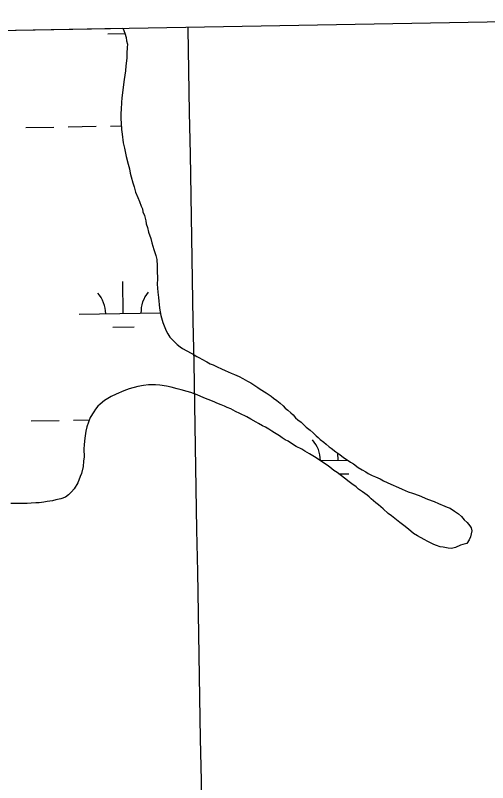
# Model space of a CAD drawing. Extents: x 3914892 to 3953151, y 242587 to 268572.
# Drawn here: x 3923957 to 3924492, y 265439 to 266309 of the extents above; entities that cross this region are included whole.
import ezdxf

# ---------------------------------------------------------------- set-up
doc = ezdxf.new("R2010")
doc.units = 0
for name, color, linetype in [('V-GRID-FRAM', 7, 'Continuous'), ('V-GRID-MAJR', 7, 'Continuous'), ('V-WETL-SWMP', 7, 'Continuous')]:
    doc.layers.add(name, color=color, linetype=linetype)

msp = doc.modelspace()

# ---------------------------------------------------------------- linework, layer by layer
at = {"layer": 'V-GRID-FRAM'}
msp.add_lwpolyline([(3918836.608, 266200.249), (3950733.2860000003, 266770.944), (3951066.49, 248591.344), (3919153.948, 248020.365), (3918836.608, 266200.249)], dxfattribs=at)
at = {"layer": 'V-GRID-MAJR'}
msp.add_spline([(3924472.705, 248115.528), (3924366.077, 254173.55000000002), (3924259.416, 260233.496), (3924152.755, 266293.43200000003), (3924152.721, 266295.365)], degree=3, dxfattribs=at)
at = {"layer": 'V-WETL-SWMP'}
for p, q in [((3923835.85593541, 266289.6954872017), (3924078.7943081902, 266294.0421378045)), ((3924061.5437696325, 266287.83577325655), (3924081.0768471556, 266288.1852498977)), ((3924078.7943081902, 266294.0421378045), (3924079.0270000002, 266293.454)), ((3924079.0270000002, 266293.454), (3924080.987, 266288.471)), ((3924080.987, 266288.471), (3924082.528, 266283.5699999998)), ((3924082.528, 266283.5699999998), (3924082.907, 266279.83)), ((3924082.907, 266279.83), (3924083.781, 266276.1459999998)), ((3924083.52, 266272.14399999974), (3924083.333, 266265.95900000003)), ((3924083.781, 266276.1459999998), (3924083.52, 266272.14399999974)), ((3924083.163, 266260.3359999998), (3924082.1950000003, 266251.572)), ((3924083.333, 266265.95900000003), (3924083.163, 266260.3359999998)), ((3924081.664, 266245.609), (3924080.323, 266236.152)), ((3924082.1950000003, 266251.572), (3924081.664, 266245.609)), ((3924080.323, 266236.152), (3924079.44, 266230.1989999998)), ((3924079.44, 266230.1989999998), (3924078.546, 266223.8949999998)), ((3924078.546, 266223.8949999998), (3924077.578, 266215.131)), ((3924077.068, 266209.87), (3924076.845, 266202.49)), ((3924077.578, 266215.131), (3924077.068, 266209.87)), ((3924076.845, 266202.49), (3924076.345, 266197.5809999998)), ((3924076.345, 266197.5809999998), (3924076.495, 266190.89400000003)), ((3924076.495, 266190.89400000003), (3924076.72, 266186.666)), ((3923968.5868162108, 266181.51588449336), (3924000.5816957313, 266182.0883218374)), ((3924016.579135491, 266182.3745405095), (3924048.574015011, 266182.9469778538)), ((3924064.571454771, 266183.23319652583), (3924076.928299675, 266183.45427938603)), ((3924076.72, 266186.666), (3924077.2, 266179.265)), ((3924077.2, 266179.265), (3924077.744, 266173.972)), ((3924077.744, 266173.972), (3924079.204, 266164.0799999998)), ((3924079.204, 266164.0799999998), (3924080.429, 266158.063)), ((3924080.429, 266158.063), (3924082.603, 266148.501)), ((3924082.603, 266148.501), (3924084.808, 266139.9929999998)), ((3924084.808, 266139.9929999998), (3924086.055, 266134.67899999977)), ((3924086.055, 266134.67899999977), (3924086.961, 266129.727)), ((3924086.961, 266129.727), (3924088.239, 266125.468)), ((3924088.239, 266125.468), (3924090.146, 266118.727)), ((3924090.146, 266118.727), (3924091.424, 266114.468)), ((3924091.424, 266114.468), (3924093.001, 266108.44099999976)), ((3924093.001, 266108.44099999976), (3924095.632, 266102.382)), ((3924095.632, 266102.382), (3924097.603, 266097.75)), ((3924097.603, 266097.75), (3924099.552, 266092.415)), ((3924099.552, 266092.415), (3924100.863, 266089.21)), ((3924100.863, 266089.21), (3924101.47, 266086.026)), ((3924101.47, 266086.026), (3924103.1, 266081.756)), ((3924103.1, 266081.756), (3924104.677, 266075.729)), ((3924104.677, 266075.729), (3924105.284, 266072.545)), ((3924105.284, 266072.545), (3924106.563, 266068.28500000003)), ((3924106.563, 266068.28500000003), (3924107.809, 266062.971)), ((3924107.809, 266062.971), (3924110.4080000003, 266055.8579999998)), ((3924110.4080000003, 266055.8579999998), (3924111.666, 266050.8959999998)), ((3924111.666, 266050.8959999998), (3924113.903, 266043.44199999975)), ((3924113.903, 266043.44199999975), (3924116.151, 266036.339)), ((3924116.151, 266036.339), (3924117.078, 266032.091)), ((3924117.078, 266032.091), (3924117.558, 266024.68999999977)), ((3924117.558, 266024.68999999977), (3924117.399, 266019.4179999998)), ((3924117.399, 266019.4179999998), (3924117.815, 266009.90899999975)), ((3924117.815, 266009.90899999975), (3924117.6350000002, 266003.935)), ((3924079.2169217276, 265970.85720106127), (3924078.5729297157, 266006.85144052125)), ((3924117.6350000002, 266003.935), (3924118.414, 265994.766)), ((3924118.414, 265994.766), (3924118.936, 265988.7709999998)), ((3924118.936, 265988.7709999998), (3924120.333, 265976.77)), ((3924120.333, 265976.77), (3924121.835, 265968.283)), ((3924029.224922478, 265969.9627677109), (3924121.246345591, 265971.6091717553)), ((3924121.835, 265968.283), (3924124.062, 265960.4769999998)), ((3924124.062, 265960.4769999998), (3924125.362, 265956.92100000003)), ((3924125.362, 265956.92100000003), (3924127.6520000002, 265951.22399999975)), ((3924067.4948819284, 265955.21400624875), (3924091.491041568, 265955.6433342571)), ((3924127.6520000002, 265951.22399999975), (3924129.654, 265947.646)), ((3924129.654, 265947.646), (3924132.008, 265944.05700000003)), ((3924132.008, 265944.05700000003), (3924136.4390000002, 265939.351)), ((3924136.4390000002, 265939.351), (3924140.198, 265935.72000000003)), ((3924140.198, 265935.72000000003), (3924143.628, 265932.803)), ((3924143.628, 265932.803), (3924146.386, 265930.961)), ((3924146.386, 265930.961), (3924151.2320000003, 265928.35299999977)), ((3924151.2320000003, 265928.353), (3924156.077, 265925.74400000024)), ((3924156.077, 265925.744), (3924159.538, 265923.88099999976)), ((3924159.538, 265923.88099999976), (3924162.648, 265922.029)), ((3924162.648, 265922.029), (3924165.417, 265920.538)), ((3924165.417, 265920.538), (3924168.186, 265919.048)), ((3924168.186, 265919.048), (3924173.724, 265916.067)), ((3924173.724, 265916.067), (3924177.877, 265913.831)), ((3924177.877, 265913.831), (3924181.008, 265912.681)), ((3924181.008, 265912.681), (3924185.5130000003, 265910.435)), ((3924185.5130000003, 265910.435), (3924190.369, 265908.178)), ((3924190.369, 265908.1779999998), (3924194.5330000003, 265906.29399999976)), ((3924194.5330000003, 265906.294), (3924201.477, 265903.27)), ((3924201.477, 265903.27), (3924205.3000000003, 265901.748)), ((3924205.3000000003, 265901.7479999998), (3924210.497, 265899.129)), ((3924210.497, 265899.129), (3924214.65, 265896.893)), ((3924214.65, 265896.893), (3924220.188, 265893.912)), ((3924095.841, 265887.816), (3924085.917, 265885.30099999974)), ((3924102.2090000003, 265889.031), (3924095.841, 265887.816)), ((3924107.864, 265889.915), (3924102.2090000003, 265889.031)), ((3924115.605, 265890.033), (3924107.864, 265889.915)), ((3924120.515, 265889.533), (3924115.605, 265890.033)), ((3924128.214, 265888.24599999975), (3924120.515, 265889.53299999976)), ((3924133.464, 265887.384), (3924128.214, 265888.246)), ((3924140.4390000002, 265885.415), (3924133.464, 265887.384)), ((3924220.188, 265893.912), (3924223.649, 265892.049)), ((3924223.649, 265892.049), (3924227.1, 265889.83400000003)), ((3924227.1, 265889.83400000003), (3924231.583, 265886.885)), ((3924231.583, 265886.885), (3924234.342, 265885.0429999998)), ((3924070.966, 265879.42100000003), (3924065.259, 265876.779)), ((3924079.8680000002, 265883.02199999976), (3924070.966, 265879.42099999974)), ((3924085.917, 265885.301), (3924079.8680000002, 265883.022)), ((3924144.9760000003, 265884.223), (3924140.4390000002, 265885.415)), ((3924151.6, 265882.264), (3924144.9760000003, 265884.223)), ((3924155.785, 265881.083), (3924151.6, 265882.264)), ((3924163.091, 265878.4), (3924155.785, 265881.083)), ((3924170.375, 265875.015), (3924163.091, 265878.4)), ((3924234.342, 265885.0429999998), (3924241.253, 265880.9659999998)), ((3924241.253, 265880.9659999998), (3924246.7600000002, 265876.92999999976)), ((3924057.731, 265872.082), (3924053.035, 265868.003)), ((3924065.259, 265876.77899999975), (3924057.731, 265872.08199999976)), ((3924175.593, 265873.098), (3924170.375, 265875.015)), ((3924182.196, 265870.43699999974), (3924175.593, 265873.09799999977)), ((3924185.316, 265868.936), (3924182.196, 265870.43699999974)), ((3924190.183, 265867.03), (3924185.316, 265868.936)), ((3924246.7600000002, 265876.93), (3924249.507, 265874.737)), ((3924249.507, 265874.7369999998), (3924253.299, 265872.161)), ((3924253.299, 265872.161), (3924257.079, 265869.2329999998)), ((3924257.079, 265869.2329999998), (3924260.498, 265865.964)), ((3924047.583, 265862.188), (3924045.731, 265859.078)), ((3924050.149, 265865.628), (3924047.583, 265862.188)), ((3924053.035, 265868.003), (3924050.149, 265865.628)), ((3924194.006, 265865.50800000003), (3924190.183, 265867.03)), ((3924197.137, 265864.358), (3924194.006, 265865.50800000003)), ((3924201.301, 265862.474), (3924197.137, 265864.358)), ((3924206.488, 265859.504), (3924201.301, 265862.474)), ((3924260.498, 265865.964), (3924262.884, 265863.43)), ((3924262.884, 265863.43), (3924265.632, 265861.23600000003)), ((3924265.632, 265861.23600000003), (3924269.0500000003, 265857.967)), ((3924041.674, 265852.87), (3924039.758, 265847.651)), ((3924045.731, 265859.078), (3924041.674, 265852.87)), ((3924211.344, 265857.24700000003), (3924206.488, 265859.504)), ((3924219.321, 265853.48899999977), (3924211.344, 265857.24700000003)), ((3924223.815, 265850.891), (3924219.321, 265853.48899999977)), ((3924269.0500000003, 265857.9669999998), (3924271.798, 265855.77399999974)), ((3924271.798, 265855.77399999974), (3924274.514, 265852.52699999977)), ((3924274.514, 265852.52699999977), (3924277.262, 265850.33299999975)), ((3923974.5379285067, 265848.89411748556), (3924006.5328080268, 265849.4665548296)), ((3924022.5302477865, 265849.7527735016), (3924040.648610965, 265850.0769387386)), ((3924039.758, 265847.651), (3924037.832, 265842.08199999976)), ((3924229.693, 265847.548), (3924223.815, 265850.891)), ((3924232.4620000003, 265846.05700000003), (3924229.693, 265847.548)), ((3924236.9560000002, 265843.46), (3924232.4620000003, 265846.05700000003)), ((3924240.4280000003, 265841.94799999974), (3924236.9560000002, 265843.46)), ((3924277.262, 265850.33299999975), (3924281.042, 265847.4049999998)), ((3924281.042, 265847.4049999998), (3924283.4280000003, 265844.87099999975)), ((3924283.4280000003, 265844.871), (3924286.506, 265841.96399999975)), ((3924036.629, 265837.194), (3924035.693, 265829.48399999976)), ((3924037.832, 265842.08199999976), (3924036.629, 265837.194)), ((3924244.23, 265839.723), (3924240.4280000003, 265841.94799999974)), ((3924247.67, 265837.157), (3924244.23, 265839.72300000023)), ((3924250.7800000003, 265835.304), (3924247.67, 265837.157)), ((3924256.307, 265831.972), (3924250.7800000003, 265835.304)), ((3924286.506, 265841.96399999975), (3924290.968, 265838.31200000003)), ((3924290.968, 265838.31200000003), (3924294.398, 265835.395)), ((3924294.398, 265835.395), (3924297.816, 265832.126)), ((3924035.693, 265829.48399999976), (3924034.767, 265822.12499999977)), ((3924259.406, 265829.768), (3924256.307, 265831.972)), ((3924262.8570000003, 265827.5529999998), (3924259.406, 265829.76799999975)), ((3924265.977, 265826.052), (3924262.8570000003, 265827.5529999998)), ((3924269.769, 265823.476), (3924265.977, 265826.052)), ((3924297.816, 265832.126), (3924300.223, 265830.295)), ((3924300.223, 265830.295), (3924302.609, 265827.761)), ((3924302.609, 265827.761), (3924306.741, 265824.822)), ((3924034.767, 265822.12499999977), (3924034.257, 265816.86399999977)), ((3924034.257, 265816.86399999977), (3924034.705, 265808.40899999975)), ((3924275.296, 265820.14299999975), (3924269.769, 265823.4759999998)), ((3924281.526, 265816.78999999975), (3924275.296, 265820.14299999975)), ((3924284.9760000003, 265814.575), (3924281.526, 265816.78999999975)), ((3924306.741, 265824.822), (3924309.1380000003, 265822.639)), ((3924309.1380000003, 265822.639), (3924312.5670000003, 265819.722)), ((3924312.5670000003, 265819.722), (3924314.974, 265817.89099999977)), ((3924314.974, 265817.89099999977), (3924320.128, 265813.86599999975)), ((3924034.705, 265808.40899999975), (3924034.1950000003, 265803.14899999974)), ((3924290.163, 265811.60499999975), (3924284.9760000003, 265814.575)), ((3924296.042, 265808.262), (3924290.163, 265811.60499999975)), ((3924301.217, 265804.94), (3924296.042, 265808.262)), ((3924320.128, 265813.86599999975), (3924324.612, 265810.917)), ((3924322.7060594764, 265804.3732572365), (3924322.5648941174, 265812.2633236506)), ((3924324.612, 265810.917), (3924328.734, 265807.62699999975)), ((3924034.1950000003, 265803.14899999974), (3924033.663, 265797.185)), ((3924306.042, 265801.629), (3924301.217, 265804.94)), ((3924302.567948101, 265804.0129556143), (3924333.432115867, 265804.5651627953)), ((3924310.525, 265798.679), (3924306.042, 265801.629)), ((3924328.734, 265807.62699999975), (3924331.843, 265805.77399999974)), ((3924331.843, 265805.77400000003), (3924336.657, 265802.112)), ((3924336.657, 265802.1119999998), (3924340.1180000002, 265800.2489999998)), ((3924340.1180000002, 265800.2489999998), (3924345.6240000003, 265796.213)), ((3924033.663, 265797.185), (3924031.673, 265789.50699999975)), ((3924313.273, 265796.48600000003), (3924310.525, 265798.679)), ((3924318.0870000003, 265792.8239999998), (3924313.273, 265796.48600000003)), ((3924321.537, 265790.60899999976), (3924318.0870000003, 265792.8239999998)), ((3924345.6240000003, 265796.213), (3924350.1180000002, 265793.6150000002)), ((3924350.1180000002, 265793.615), (3924354.272, 265791.38)), ((3924354.272, 265791.38), (3924357.0300000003, 265789.53799999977)), ((3924030.1610000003, 265786.03500000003), (3924027.478, 265778.73)), ((3924031.673, 265789.50699999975), (3924030.1610000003, 265786.03500000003)), ((3924326.6920000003, 265786.58399999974), (3924321.537, 265790.60899999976)), ((3924323.653134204, 265788.9567322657), (3924334.980179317, 265789.15939043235)), ((3924330.132, 265784.018), (3924326.6920000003, 265786.58399999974)), ((3924335.287, 265779.994), (3924330.132, 265784.018)), ((3924357.0300000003, 265789.53799999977), (3924361.524, 265786.94)), ((3924361.524, 265786.94), (3924364.9960000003, 265785.428)), ((3924364.9960000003, 265785.4279999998), (3924370.555, 265783.15)), ((3924370.555, 265783.15), (3924374.3570000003, 265780.925)), ((3924027.478, 265778.73), (3924023.401, 265771.8179999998)), ((3924338.386, 265777.79), (3924335.287, 265779.994)), ((3924343.2, 265774.127), (3924338.386, 265777.79000000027)), ((3924345.937, 265771.582), (3924343.2, 265774.12699999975)), ((3924374.3570000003, 265780.925), (3924382.685, 265777.1559999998)), ((3924382.685, 265777.1559999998), (3924391.365, 265773.37699999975)), ((3924391.365, 265773.377), (3924395.529, 265771.493)), ((3924016.8740000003, 265765.332), (3924013.626, 265762.616)), ((3924020.494, 265768.73999999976), (3924016.8740000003, 265765.332)), ((3924023.401, 265771.8179999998), (3924020.494, 265768.73999999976)), ((3924350.42, 265768.63299999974), (3924345.937, 265771.582)), ((3924355.575, 265764.60899999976), (3924350.42, 265768.6329999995)), ((3924357.9820000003, 265762.777), (3924355.575, 265764.609)), ((3924395.529, 265771.493), (3924402.1210000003, 265768.48)), ((3924402.1210000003, 265768.48), (3924406.998, 265766.92599999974)), ((3924406.998, 265766.926), (3924414.6550000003, 265764.233)), ((3923980.019, 265756.2429999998), (3923974.7260000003, 265755.6999999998)), ((3923983.884, 265756.12699999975), (3923980.019, 265756.2429999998)), ((3923989.187, 265757.02199999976), (3923983.884, 265756.12699999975)), ((3923992.723, 265757.619), (3923989.187, 265757.02199999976)), ((3923998.7290000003, 265758.493), (3923992.723, 265757.619)), ((3924002.626, 265759.43), (3923998.7290000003, 265758.493)), ((3924008.291, 265760.666), (3924002.626, 265759.43)), ((3924013.626, 265762.616), (3924008.291, 265760.666)), ((3924360.378, 265760.594), (3924357.9820000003, 265762.777)), ((3924365.522, 265756.21799999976), (3924360.378, 265760.594)), ((3924368.611, 265753.663), (3924365.522, 265756.21799999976)), ((3924414.6550000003, 265764.233), (3924424.037, 265760.43199999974)), ((3924424.037, 265760.43199999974), (3924431.694, 265757.739)), ((3924431.694, 265757.739), (3924436.5500000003, 265755.482)), ((3923957.134, 265755.527), (3923951.501, 265755.34500000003)), ((3923962.4050000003, 265755.368), (3923957.134, 265755.527)), ((3923970.147, 265755.48600000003), (3923962.4050000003, 265755.368)), ((3923974.7260000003, 265755.7), (3923970.147, 265755.48600000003)), ((3924373.755, 265749.287), (3924368.611, 265753.663)), ((3924379.58, 265744.18700000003), (3924373.755, 265749.287)), ((3924436.5500000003, 265755.482), (3924443.845, 265752.44800000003)), ((3924443.845, 265752.44800000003), (3924446.625, 265751.309)), ((3924446.625, 265751.309), (3924449.756, 265750.159)), ((3924449.756, 265750.159), (3924454.932, 265746.837)), ((3924383.361, 265741.259), (3924379.58, 265744.18700000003)), ((3924388.856, 265736.87200000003), (3924383.361, 265741.259)), ((3924454.932, 265746.837), (3924459.4050000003, 265743.537)), ((3924459.4050000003, 265743.5369999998), (3924462.8340000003, 265740.6189999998)), ((3924462.8340000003, 265740.619), (3924465.8910000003, 265737.01)), ((3924392.637, 265733.9439999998), (3924388.856, 265736.87200000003)), ((3924397.451, 265730.282), (3924392.637, 265733.9439999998)), ((3924400.54, 265727.7259999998), (3924397.451, 265730.282)), ((3924465.8910000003, 265737.01), (3924469.309, 265733.741)), ((3924469.309, 265733.741), (3924472.015, 265730.142)), ((3924472.015, 265730.142), (3924473.698, 265727.629)), ((3924405.353, 265724.064), (3924400.54, 265727.726)), ((3924408.4420000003, 265721.50799999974), (3924405.353, 265724.064)), ((3924412.9250000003, 265718.559), (3924408.4420000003, 265721.50799999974)), ((3924473.698, 265727.629), (3924474.305, 265724.445)), ((3924474.305, 265724.445), (3924473.848, 265720.941)), ((3924420.1890000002, 265714.471), (3924412.9250000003, 265718.559)), ((3924424.693, 265712.22399999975), (3924420.1890000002, 265714.4709999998)), ((3924471.538, 265714.328), (3924468.599, 265710.196)), ((3924473.039, 265717.4489999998), (3924471.538, 265714.328)), ((3924473.848, 265720.941), (3924473.039, 265717.4489999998)), ((3924431.275, 265708.85999999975), (3924424.693, 265712.22399999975)), ((3924434.406, 265707.711), (3924431.275, 265708.85999999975)), ((3924438.58, 265706.178), (3924434.406, 265707.711)), ((3924442.0840000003, 265705.71999999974), (3924438.58, 265706.1779999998)), ((3924447.685, 265704.84799999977), (3924442.0840000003, 265705.71999999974)), ((3924451.1890000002, 265704.39), (3924447.685, 265704.848)), ((3924455.789, 265705.30700000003), (3924451.1890000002, 265704.39)), ((3924461.497, 265707.94799999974), (3924455.789, 265705.30700000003)), ((3924464.34, 265708.9179999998), (3924461.497, 265707.94799999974)), ((3924468.599, 265710.196), (3924464.34, 265708.918))]:
    msp.add_line(p, q, dxfattribs=at)
for centre, radius, start, end in [((3924023.9743317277, 265970.3437057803), 35.24628790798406, 0.25317973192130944, 41.79683806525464), ((3924134.442524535, 265972.32015075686), 35.24628790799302, 140.25317672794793, 181.79683506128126), ((3924267.463469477, 265803.8597619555), 35.24628790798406, 0.25317973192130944, 41.79683806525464)]:
    msp.add_arc(centre, radius, start, end, dxfattribs=at)

doc.saveas('drawing.dxf')
